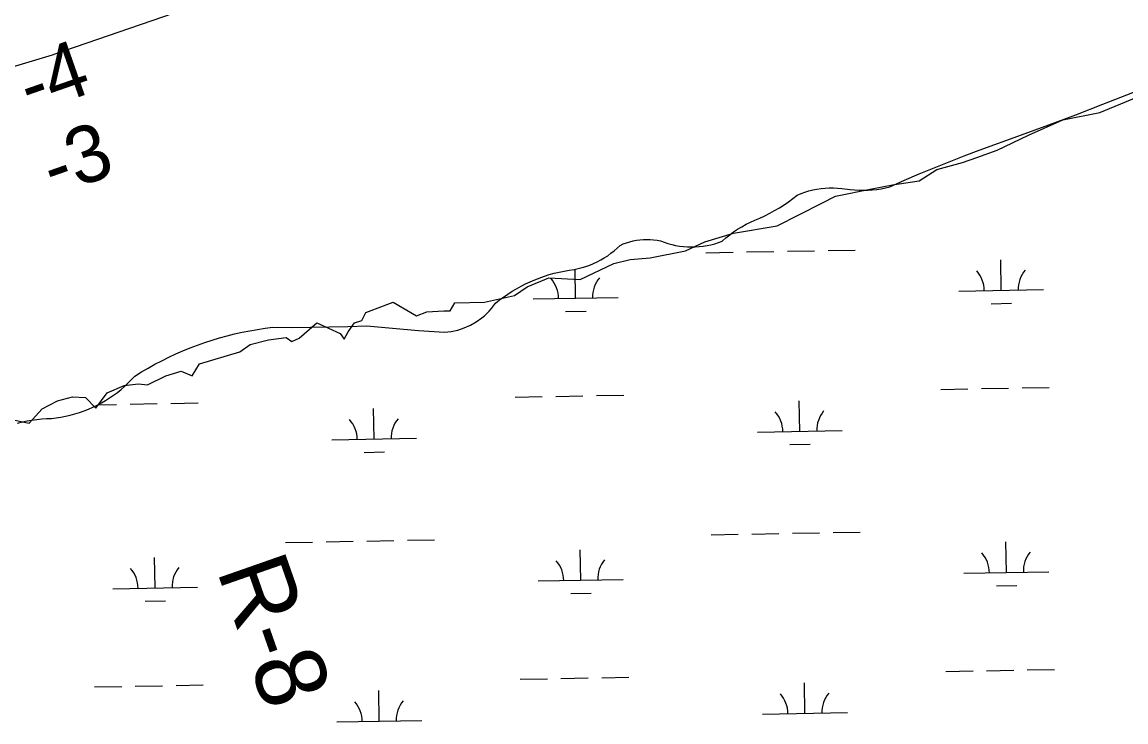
# Model space of a CAD drawing. Extents: x 3957609 to 3995875, y 234277 to 260273.
# Drawn here: x 3985840 to 3987141, y 250814 to 251639 of the extents above; entities that cross this region are included whole.
import ezdxf

# ---------------------------------------------------------------- set-up
doc = ezdxf.new("R2010")
doc.units = 0
for name, color, linetype in [('V-RIVR-EDGE', 7, 'Continuous'), ('V-RIVR-RANG', 7, 'Continuous'), ('V-RIVR-RANG-IDEN', 7, 'Continuous'), ('V-TOPO-MINR', 7, 'Continuous'), ('V-WETL-SWMP', 7, 'Continuous')]:
    doc.layers.add(name, color=color, linetype=linetype)

msp = doc.modelspace()

# ---------------------------------------------------------------- linework, layer by layer
at = {"layer": 'V-RIVR-EDGE'}
msp.add_lwpolyline([(3985831.535, 251169.443), (3985848.579, 251165.656), (3985863.729, 251182.7), (3985881.719, 251192.168), (3985899.709, 251196.903), (3985914.859, 251195.956), (3985927.169, 251183.646), (3985940.425, 251201.637), (3985960.309, 251210.159), (3985977.352, 251212.052), (3985987.768, 251211.106), (3986009.546, 251221.521), (3986027.536, 251227.202), (3986040.792, 251221.521), (3986049.314, 251235.724), (3986096.657, 251249.927), (3986108.967, 251258.449), (3986130.744, 251264.13), (3986151.576, 251266.971), (3986158.204, 251262.236), (3986166.725, 251266.024), (3986187.556, 251284.014), (3986215.015, 251271.705), (3986219.75, 251265.077), (3986224.484, 251273.599), (3986232.059, 251284.014), (3986240.581, 251286.855), (3986245.315, 251296.323), (3986277.509, 251308.633), (3986304.968, 251292.536), (3986317.277, 251297.27), (3986337.161, 251298.217), (3986344.736, 251298.217), (3986350.417, 251307.686), (3986385.451, 251308.633), (3986420.485, 251316.208), (3986435.635, 251326.623), (3986461.2, 251337.039), (3986498.128, 251335.145), (3986537.896, 251354.082), (3986556.834, 251358.816), (3986580.505, 251360.71), (3986622.167, 251369.232), (3986644.892, 251379.647), (3986678.979, 251390.063), (3986730.11, 251398.585), (3986783.135, 251425.097), (3986799.231, 251433.619), (3986841.84, 251442.141), (3986866.459, 251446.875), (3986897.705, 251451.609), (3986918.536, 251464.865), (3986948.836, 251473.387), (3986965.879, 251479.068), (3986989.551, 251487.59), (3987026.479, 251505.581), (3987067.194, 251523.571), (3987110.75, 251532.093), (3987230.376, 251581.711)], dxfattribs=at)
at = {"layer": 'V-TOPO-MINR'}
msp.add_lwpolyline([(3984313.934, 251133.52), (3984626.526, 251226.512), (3984939.036, 251319.777), (3985251.492, 251413.223), (3985875.816, 251600.238), (3985877.078, 251600.64), (3985877.831, 251600.895), (3986287.441, 251741.989)], dxfattribs=at)
at = {"layer": 'V-WETL-SWMP'}
for p, q in [((3986646.306, 251366.809), (3986678.3, 251367.391)), ((3986694.298, 251367.682), (3986726.292, 251368.263)), ((3986742.29, 251368.554), (3986774.284, 251369.136)), ((3986790.282, 251369.427), (3986822.276, 251370.009)), ((3986994.487, 251322.39), (3986993.832, 251358.384)), ((3986492.662, 251313.265), (3986492.042, 251347.341)), ((3986944.495, 251321.481), (3987044.478, 251323.299)), ((3986442.67, 251312.356), (3986542.653, 251314.174)), ((3986480.944, 251297.618), (3986504.94, 251298.055)), ((3986982.769, 251306.743), (3987006.765, 251307.179)), ((3986923.189, 251205.642), (3986955.184, 251206.224)), ((3986971.181, 251206.515), (3987003.176, 251207.097)), ((3987019.174, 251207.387), (3987051.168, 251207.969)), ((3986421.364, 251196.517), (3986453.359, 251197.099)), ((3986469.356, 251197.39), (3986501.351, 251197.972)), ((3986517.348, 251198.263), (3986549.343, 251198.845)), ((3985929.547, 251187.575), (3985951.534, 251187.975)), ((3985967.531, 251188.265), (3985999.526, 251188.847)), ((3986015.523, 251189.138), (3986047.518, 251189.72)), ((3986255.172, 251147.058), (3986254.518, 251183.052)), ((3986756.997, 251156.183), (3986756.343, 251192.177)), ((3986707.005, 251155.274), (3986806.989, 251157.092)), ((3986205.18, 251146.149), (3986305.164, 251147.967)), ((3986745.28, 251140.536), (3986769.276, 251140.972)), ((3986243.455, 251131.411), (3986267.451, 251131.848)), ((3986796.33, 251036.807), (3986828.325, 251037.389)), ((3986150.529, 251025.064), (3986182.523, 251025.646)), ((3986198.521, 251025.937), (3986230.515, 251026.519)), ((3986246.513, 251026.81), (3986278.507, 251027.391)), ((3986294.505, 251027.682), (3986326.5, 251028.264)), ((3986652.354, 251034.189), (3986684.348, 251034.771)), ((3986700.346, 251035.062), (3986732.34, 251035.643)), ((3986748.338, 251035.934), (3986780.332, 251036.516)), ((3987000.535, 250989.77), (3986999.88, 251025.764)), ((3986498.71, 250980.645), (3986498.055, 251016.639)), ((3985996.885, 250971.52), (3985996.23, 251007.514)), ((3986950.543, 250988.861), (3987050.526, 250990.679)), ((3985946.893, 250970.611), (3986046.876, 250972.429)), ((3986448.718, 250979.736), (3986548.701, 250981.554)), ((3986988.817, 250974.123), (3987012.813, 250974.559)), ((3986486.992, 250964.998), (3986510.988, 250965.435)), ((3985985.167, 250955.874), (3986009.163, 250956.31)), ((3986929.237, 250873.022), (3986961.232, 250873.604)), ((3986977.229, 250873.895), (3987009.224, 250874.477)), ((3987025.222, 250874.767), (3987057.216, 250875.349)), ((3985925.587, 250854.773), (3985957.582, 250855.355)), ((3985973.579, 250855.645), (3986005.574, 250856.227)), ((3986021.571, 250856.518), (3986053.566, 250857.1)), ((3986427.412, 250863.897), (3986459.407, 250864.479)), ((3986475.404, 250864.77), (3986507.399, 250865.352)), ((3986523.397, 250865.643), (3986555.391, 250866.225)), ((3986763.045, 250823.563), (3986762.391, 250859.557)), ((3986261.22, 250814.438), (3986260.566, 250850.432)), ((3986713.053, 250822.654), (3986813.037, 250824.472)), ((3986211.228, 250813.529), (3986311.212, 250815.347))]:
    msp.add_line(p, q, dxfattribs=at)
for points in [[(3986721.626, 251413.32), (3986727.321, 251416.416), (3986732.902, 251419.712), (3986738.362, 251423.205), (3986743.694, 251426.891), (3986748.891, 251430.765), (3986753.947, 251434.821), (3986758.466, 251436.638), (3986763.066, 251438.24), (3986767.736, 251439.624), (3986772.466, 251440.788), (3986777.245, 251441.727), (3986782.063, 251442.441), (3986786.909, 251442.928), (3986791.773, 251443.186), (3986796.644, 251443.215), (3986801.511, 251443.015), (3986806.363, 251442.587), (3986816.367, 251441.269), (3986821.567, 251440.809), (3986826.781, 251440.553), (3986832, 251440.5), (3986837.218, 251440.651), (3986842.426, 251441.005), (3986847.617, 251441.563), (3986852.781, 251442.322), (3986857.912, 251443.282), (3986863.002, 251444.442), (3986880.346, 251452.179), (3986897.785, 251459.699), (3986915.317, 251467), (3986932.938, 251474.082), (3986950.647, 251480.944), (3986968.44, 251487.584), (3987018.398, 251505.654), (3987050.405, 251517.516), (3987082.334, 251529.587), (3987114.184, 251541.867), (3987156.65, 251558.637)], [(3986013.079, 251243.548), (3986021.388, 251247.408), (3986029.786, 251251.071), (3986038.268, 251254.534), (3986046.83, 251257.796), (3986055.466, 251260.854), (3986064.172, 251263.708), (3986072.943, 251266.355), (3986081.774, 251268.794), (3986090.661, 251271.023), (3986099.597, 251273.042), (3986108.579, 251274.849), (3986117.601, 251276.444), (3986126.659, 251277.825), (3986135.746, 251278.991), (3986157.894, 251278.798), (3986180.043, 251278.881), (3986202.189, 251279.238), (3986224.329, 251279.869), (3986246.46, 251280.775), (3986276.961, 251277.854), (3986307.493, 251275.278), (3986338.052, 251273.049), (3986345.979, 251273.961), (3986349.898, 251274.715), (3986353.774, 251275.664), (3986361.359, 251278.14), (3986368.657, 251281.365), (3986375.595, 251285.306), (3986382.102, 251289.923), (3986385.174, 251292.471), (3986388.113, 251295.17), (3986390.914, 251298.013), (3986393.568, 251300.993), (3986398.411, 251307.334), (3986403.11, 251311.077), (3986412.869, 251318.083), (3986417.918, 251321.338), (3986423.073, 251324.423), (3986428.328, 251327.334), (3986433.677, 251330.069), (3986439.114, 251332.624), (3986444.633, 251334.996), (3986455.894, 251339.182), (3986461.623, 251340.991), (3986467.408, 251342.608), (3986479.125, 251345.259), (3986485.044, 251346.291), (3986490.993, 251347.124), (3986495.674, 251348.091), (3986500.305, 251349.274), (3986504.876, 251350.67), (3986509.377, 251352.276), (3986513.8, 251354.089), (3986518.133, 251356.105), (3986522.369, 251358.319), (3986526.497, 251360.728), (3986530.509, 251363.325), (3986534.397, 251366.105), (3986538.152, 251369.062), (3986541.766, 251372.19), (3986545.231, 251375.482), (3986548.933, 251377.121), (3986552.72, 251378.551), (3986556.58, 251379.769), (3986560.503, 251380.769), (3986564.475, 251381.55), (3986568.484, 251382.108), (3986572.519, 251382.442), (3986576.565, 251382.552), (3986580.612, 251382.436), (3986584.646, 251382.094), (3986588.654, 251381.529), (3986592.625, 251380.742), (3986596.999, 251379.106), (3986601.446, 251377.678), (3986605.955, 251376.462), (3986610.517, 251375.46), (3986615.12, 251374.674), (3986619.756, 251374.106), (3986624.413, 251373.758), (3986629.082, 251373.629), (3986633.751, 251373.721), (3986638.411, 251374.033), (3986643.051, 251374.565), (3986647.661, 251375.315), (3986652.23, 251376.282), (3986656.748, 251377.463), (3986661.206, 251378.856), (3986665.593, 251380.458), (3986669.886, 251384.264), (3986674.338, 251387.881), (3986678.943, 251391.303), (3986683.69, 251394.524), (3986688.571, 251397.537), (3986693.578, 251400.338), (3986698.701, 251402.92), (3986703.93, 251405.279), (3986709.923, 251407.748), (3986715.824, 251410.43), (3986721.626, 251413.32)], [(3985834.839, 251165.908), (3985840.427, 251167.32), (3985846.064, 251168.525), (3985851.742, 251169.522), (3985857.452, 251170.309), (3985863.188, 251170.885), (3985868.941, 251171.25), (3985874.703, 251171.403), (3985880.311, 251172.047), (3985885.892, 251172.901), (3985891.436, 251173.963), (3985896.937, 251175.232), (3985902.386, 251176.706), (3985907.777, 251178.383), (3985913.1, 251180.261), (3985918.35, 251182.336), (3985923.519, 251184.607), (3985928.598, 251187.07), (3985933.582, 251189.721), (3985938.464, 251192.557), (3985943.235, 251195.573), (3985947.891, 251198.766), (3985952.423, 251202.132), (3985956.827, 251205.664), (3985961.095, 251209.359), (3985965.221, 251213.211), (3985969.201, 251217.215), (3985973.028, 251221.365), (3985980.824, 251226.178), (3985988.731, 251230.805), (3985996.746, 251235.244), (3986004.863, 251239.493), (3986013.079, 251243.548)]]:
    msp.add_lwpolyline(points, dxfattribs=at)
for centre, start, end in [((3986437.419, 251312.735), 0.269879, 41.813537), ((3986547.887, 251314.744), 140.269876, 181.813534), ((3986939.244, 251321.86), 0.269879, 41.813537), ((3987049.712, 251323.869), 140.269876, 181.813534), ((3986812.222, 251157.662), 140.269876, 181.813534), ((3986199.93, 251146.528), 0.269879, 41.813537), ((3986310.397, 251148.537), 140.269876, 181.813534), ((3986701.755, 251155.653), 0.269879, 41.813537), ((3986945.292, 250989.24), 0.269879, 41.813537), ((3987055.76, 250991.249), 140.269876, 181.813534), ((3986443.467, 250980.115), 0.269879, 41.813537), ((3986553.935, 250982.124), 140.269876, 181.813534), ((3985941.642, 250970.991), 0.269879, 41.813537), ((3986052.11, 250972.999), 140.269876, 181.813534), ((3986707.803, 250823.033), 0.269879, 41.813537), ((3986818.27, 250825.042), 140.269876, 181.813534), ((3986205.978, 250813.908), 0.269879, 41.813537), ((3986316.445, 250815.917), 140.269876, 181.813534)]:
    msp.add_arc(centre, 35.246, start, end, dxfattribs=at)

# ---------------------------------------------------------------- texts
at = {"layer": 'V-RIVR-RANG'}
for s, p in [('-4', (3985849.447, 251530.194)), ('-3', (3985876.98, 251433.861))]:
    msp.add_text(s, height=67, rotation=19.288333, dxfattribs=at).set_placement(p)
at = {"layer": 'V-RIVR-RANG-IDEN'}
msp.add_text('R-8 ', height=83, rotation=289.288053, dxfattribs=at).set_placement((3986069.25, 250992.362))

doc.saveas('drawing.dxf')
